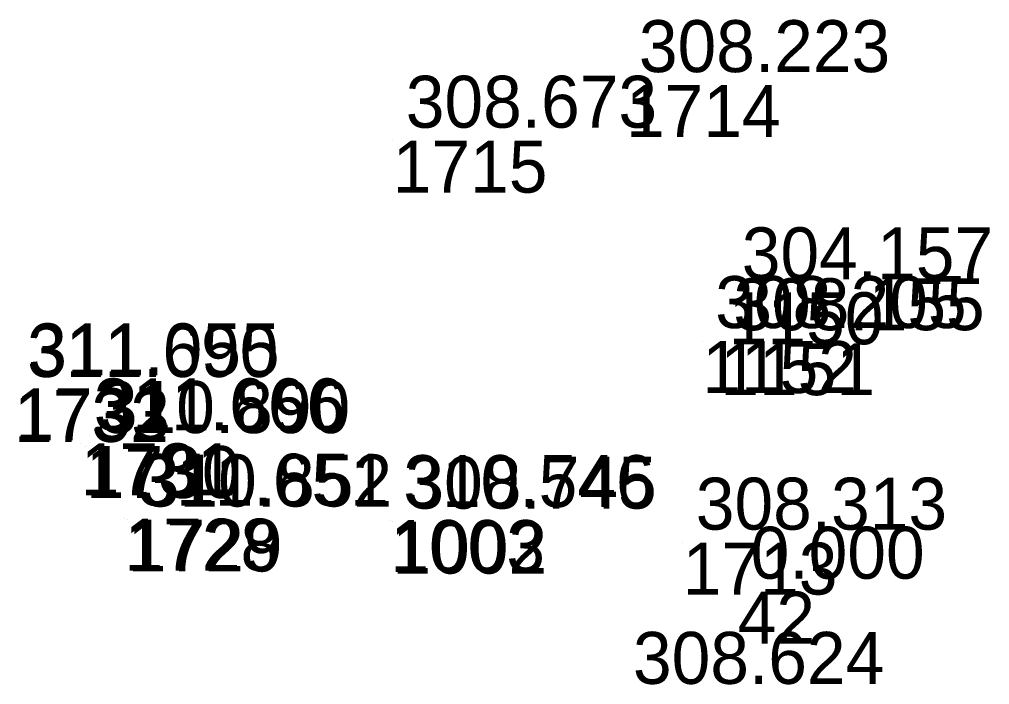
# Model space of a CAD drawing. Extents: x -829398 to -819400, y -1074439 to -1067977.
# Drawn here: x -822311.96 to -822289.57, y -1070399.03 to -1070383.66 of the extents above; entities that cross this region are included whole.
import ezdxf

# ---------------------------------------------------------------- set-up
doc = ezdxf.new("R2010")
doc.units = 0
doc.layers.add('Vrstva 60', color=7, linetype='Continuous')
doc.layers.add('Vrstva 61', color=7, linetype='Continuous')

msp = doc.modelspace()

# ---------------------------------------------------------------- linework, layer by layer
at = {"layer": 'Vrstva 60'}
for p, q in [((-822297.964, -1070385.178), (-822297.964, -1070385.178)), ((-822303.345, -1070386.462), (-822303.345, -1070386.462)), ((-822295.589, -1070389.964), (-822295.589, -1070389.964)), ((-822296.202, -1070391.09), (-822296.202, -1070391.09)), ((-822295.784, -1070391.14), (-822295.784, -1070391.14)), ((-822310.546, -1070393.455), (-822310.546, -1070393.455)), ((-822310.429, -1070393.516), (-822310.429, -1070393.516)), ((-822309.538, -1070395.194), (-822309.538, -1070395.194)), ((-822309.462, -1070395.213), (-822309.462, -1070395.213)), ((-822303.402, -1070395.226), (-822303.402, -1070395.226)), ((-822303.354, -1070395.261), (-822303.354, -1070395.261)), ((-822296.651, -1070395.746), (-822296.651, -1070395.746)), ((-822295.384, -1070396.88), (-822295.384, -1070396.88))]:
    msp.add_line(p, q, dxfattribs=at)

# ---------------------------------------------------------------- texts
for s, p in [('1714', (-822297.964, -1070386.378)), ('1715', (-822303.345, -1070387.662)), ('1150', (-822295.589, -1070391.164)), ('1152', (-822296.202, -1070392.29)), ('1151', (-822295.784, -1070392.34)), ('1732', (-822312.086, -1070393.42)), ('1733', (-822312.059, -1070393.383)), ('1731', (-822310.546, -1070394.655)), ('1730', (-822310.429, -1070394.716)), ('1728', (-822309.538, -1070396.394)), ('1729', (-822309.462, -1070396.413)), ('1003', (-822303.402, -1070396.426)), ('1002', (-822303.354, -1070396.461)), ('1713', (-822296.651, -1070396.946)), ('42', (-822295.384, -1070398.08))]:
    msp.add_text(s, height=1.2, dxfattribs=at).set_placement(p)
at = {"layer": 'Vrstva 61'}
for s, p in [('308.223', (-822297.664, -1070384.878)), ('308.673', (-822303.045, -1070386.162)), ('304.157', (-822295.289, -1070389.664)), ('308.205', (-822295.902, -1070390.79)), ('308.155', (-822295.484, -1070390.84)), ('311.690', (-822311.786, -1070391.92)), ('311.055', (-822311.759, -1070391.883)), ('311.666', (-822310.246, -1070393.155)), ('310.890', (-822310.129, -1070393.216)), ('311.651', (-822309.238, -1070394.894)), ('310.852', (-822309.162, -1070394.913)), ('310.546', (-822303.102, -1070394.926)), ('308.745', (-822303.054, -1070394.961)), ('308.313', (-822296.351, -1070395.446)), ('0.000', (-822295.084, -1070396.58)), ('308.624', (-822297.801, -1070399.009))]:
    msp.add_text(s, height=1.2, dxfattribs=at).set_placement(p)

doc.saveas('drawing.dxf')
